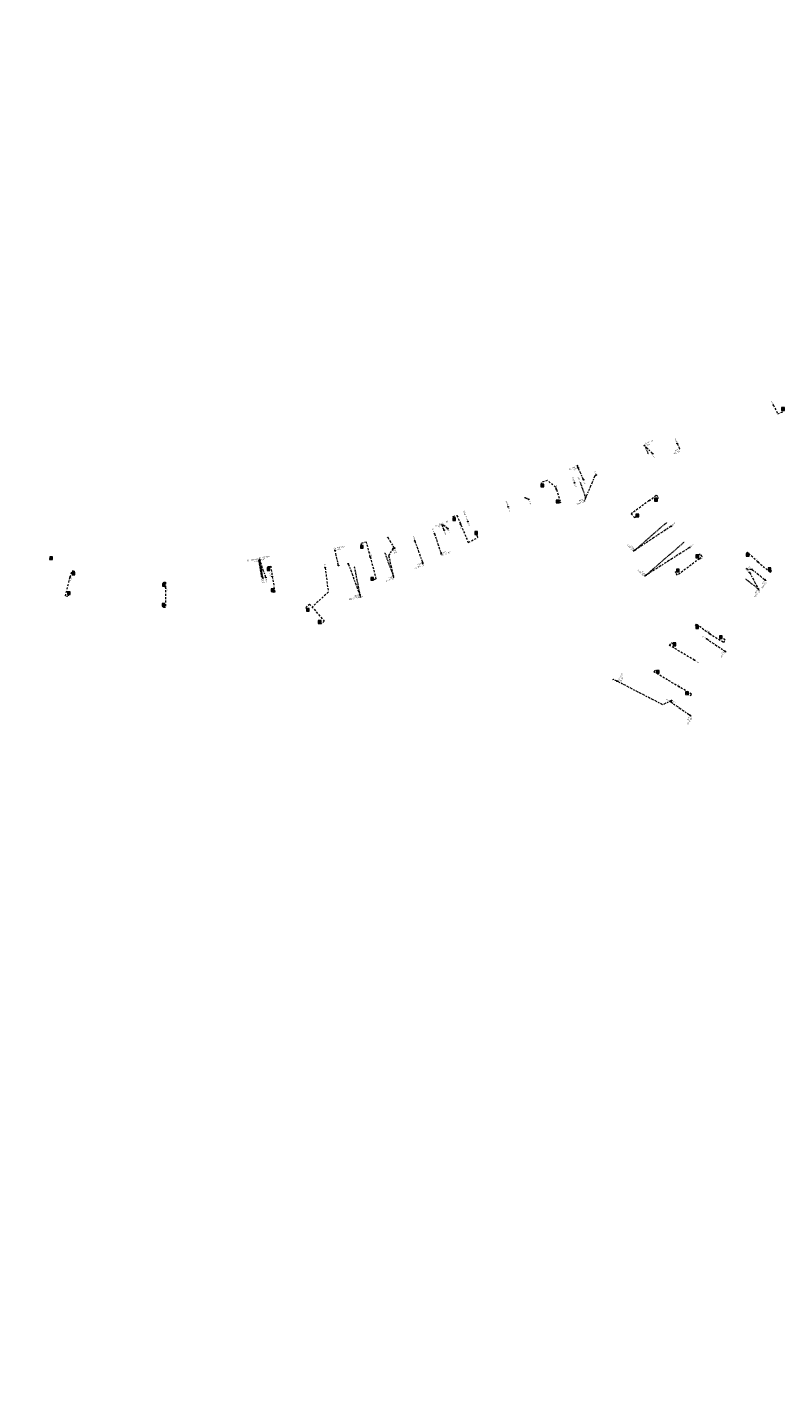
# Model space of a CAD drawing. Header units: inches. Extents: x 0 to 191500, y 0 to 342750.
# Tile 441 of 547: x 187976 to 188165, y 334162 to 334500. Entities that reach past the tile are written whole.
import ezdxf

# ---------------------------------------------------------------- set-up
doc = ezdxf.new("R2010")
doc.units = ezdxf.units.IN
doc.header["$MEASUREMENT"] = 0
for name, pattern in [('RI-GWA_HUISAANSLUITING', [23, 4, -1.8, 2.6, -1.8, 4.6, -1.8, 4.6, -1.8]), ('RI-HWA_KOLKAANSLUITING', [4.3, 2.5, -1.8]), ('RI-VWA_HUISAANSLUITING', [6.1, 2.5, -1.8, 0, -1.8]), ('STIPPELFIJN', [0.375, 0.25, -0.125])]:
    doc.linetypes.add(name, pattern=pattern)
doc.layers.get('0').update_dxf_attribs({"lineweight": 20})
for name, color, linetype, lineweight in [('ECW', 150, 'Continuous', 20), ('LOODLIJN', 11, 'STIPPELFIJN', 20), ('N-WE-RI-GWA-MAATVOERING-T25', 30, 'RI-GWA_HUISAANSLUITING', 20), ('N-WE-RI-GWA_HUISAANSLUITING', 30, 'RI-GWA_HUISAANSLUITING', 20), ('N-WE-RI-GWA_HUISAANSLUITING_PVC_125-G', 20, 'RI-VWA_HUISAANSLUITING', 18), ('N-WE-RI-GWA_HUISAANSLUITING_PVC_160-G', 30, 'RI-GWA_HUISAANSLUITING', 20), ('N-WE-RI-GWA_RIOOLPUT_ONTSTOPPINGSPUT-G', 30, 'Continuous', 20), ('N-WE-RI-HWA_KOLK-S', 150, 'Continuous', 20), ('N-WE-RI-HWA_KOLKAANSLUITING_PVC_160-G', 150, 'RI-HWA_KOLKAANSLUITING', 20), ('N-WE-RI-INLAAT', 7, 'Continuous', 20), ('Tekst algemeen', 7, 'Continuous', 20)]:
    doc.layers.add(name, color=color, linetype=linetype, lineweight=lineweight)
doc.styles.add('NLCS-ISO-ANNOTATIVE-T25', font='txt', dxfattribs={"height": 2.5})
doc.styles.add('NLCS_200_13', font='txt', dxfattribs={"height": 0.36})
doc.styles.add('NLCS_200_18', font='txt', dxfattribs={"height": 0.36})
doc.styles.add('NLCS_200_7.5', font='txt', dxfattribs={"height": 0.15})
doc.dimstyles.new('NLCS-ANNOTATIVE-T25-BOL_L2_H1', dxfattribs={"dimtxt": 2.5, "dimasz": 1, "dimexe": 2, "dimexo": 2, "dimgap": 0.7, "dimtad": 1, "dimzin": 0, "dimdsep": 46, "dimtxsty": 'NLCS-ISO-ANNOTATIVE-T25', "dimblk": 'DOT', "dimcen": 2.5, "dimdle": 2, "dimclrd": 256, "dimclre": 256, "dimclrt": 7, "dimadec": 1, "dimazin": 0, "dimtfac": 1, "dimtdec": 3, "dimtofl": 0, "dimtmove": 0, "dimatfit": 3, "dimldrblk": 'DOT', "dimfxl": 2, "dimfxlon": 1, "dimtfillclr": 256, "dimtolj": 1, "dimtzin": 0, "dimlwd": -1, "dimlwe": -1, "dimarcsym": 0})
picture_1 = doc.add_image_def('image1.ecw', size_in_pixel=(220000, 285000))

# ---------------------------------------------------------------- blocks, each defined once
blk = doc.blocks.new('_Dot')
at = {"color": 0, "linetype": 'ByBlock', "lineweight": -2}
blk.add_line((-0.5, 0), (-1, 0), dxfattribs=at)
at = {"color": 0, "linetype": 'ByBlock', "const_width": 0.5}
blk.add_lwpolyline([(-0.25, 0, 1), (0.25, 0, 1)], format="xyb", close=True, dxfattribs=at)
blk = doc.blocks.new('A$C2C270354')
h = blk.add_hatch(color=256)
h.dxf.hatch_style = 1
edge = h.paths.add_edge_path()
edge.add_arc((0, 0), 0.1, 0, 360)
blk.add_circle((0, 0), 0.1)

msp = doc.modelspace()

# ---------------------------------------------------------------- linework, layer by layer
at = {"layer": 'LOODLIJN'}
for p, q in [((188065.59568, 334368.65243), (188067.69708, 334362.87362)), ((188034.93096, 334362.648), (188034.26774, 334366.64353)), ((188035.16791, 334362.68733), (188034.46789, 334366.85744)), ((188057.98415, 334365.17314), (188059.47739, 334357.54002))]:
    msp.add_line(p, q, dxfattribs=at)
for points in [[(188131.23441, 334393.35127), (188130.47904, 334395.23536)], [(188114.22691, 334386.2852), (188115.61888, 334382.42664)], [(188135.76915, 334376.18088), (188127.93743, 334369.38695)], [(188140.05209, 334371.24371), (188130.65181, 334363.08908)], [(188155.54339, 334362.12411), (188158.61668, 334359.71965)]]:
    msp.add_lwpolyline(points, dxfattribs=at)
for points in [[(188131.28082, 334393.36988), (188131.34605, 334393.07281), (188131.18801, 334393.33266)], [(188114.17988, 334386.26823), (188114.12511, 334386.5674), (188114.27394, 334386.30217)], [(188135.73638, 334376.21865), (188135.99576, 334376.37746), (188135.80191, 334376.14311)], [(188140.01932, 334371.28148), (188140.2787, 334371.44029), (188140.08485, 334371.20594)], [(188065.54869, 334368.63534), (188065.49316, 334368.93437), (188065.64267, 334368.66952)], [(188057.93508, 334365.16354), (188057.92655, 334365.46756), (188058.03322, 334365.18274)], [(188034.98029, 334362.65619), (188034.98009, 334362.35205), (188034.88164, 334362.63981)], [(188035.21722, 334362.69561), (188035.21758, 334362.39147), (188035.1186, 334362.67905)], [(188155.51258, 334362.08473), (188155.30711, 334362.30897), (188155.5742, 334362.16349)]]:
    msp.add_solid(points, dxfattribs=at)
at = {"layer": 'N-WE-RI-GWA_HUISAANSLUITING', "ltscale": 0.5}
msp.add_line((188100.51294, 334382.3324, 49.27604), (188100.57685, 334382.56373, 49.27604), dxfattribs=at)
at = {"layer": 'N-WE-RI-GWA_HUISAANSLUITING', "ltscale": 0.15, "elevation": 49.27604}
msp.add_lwpolyline([(188101.43605, 334381.98984), (188100.83703, 334382.21477), (188100.5449, 334382.44806)], dxfattribs=at)
at = {"layer": 'N-WE-RI-GWA_HUISAANSLUITING_PVC_125-G', "ltscale": 0.5}
for p, q in [((188130.14931, 334395.41335), (188130.37708, 334395.48897)), ((188113.50715, 334390.35438), (188113.65136, 334390.54622)), ((188115.26985, 334381.62727), (188115.49979, 334381.69602)), ((188079.79775, 334375.59692, 49.13333), (188079.94196, 334375.78877, 49.13333)), ((188079.99153, 334375.54473), (188080.01634, 334375.78344)), ((188066.21932, 334372.49087), (188066.36353, 334372.68272)), ((188053.10641, 334369.30699, -50.68193), (188053.25062, 334369.49883, -50.68193)), ((188079.59581, 334368.29523), (188079.74003, 334368.48707)), ((188127.47672, 334369.17938), (188127.71669, 334369.17543)), ((188034.17341, 334366.76269, -50.68193), (188034.31762, 334366.95453, -50.68193)), ((188034.35587, 334366.95892, -50.68193), (188034.50008, 334367.15076, -50.68193)), ((188075.00362, 334365.83817), (188075.14783, 334366.03001)), ((188155.60088, 334364.7066), (188155.83203, 334364.77118)), ((188067.69905, 334362.4523), (188067.84326, 334362.64414)), ((188130.27461, 334362.93664), (188130.51458, 334362.93269)), ((188158.58867, 334359.54767), (188158.82864, 334359.54372)), ((188150.3891, 334344.02514), (188150.62507, 334344.06895)), ((188122.41746, 334337.12333), (188122.65342, 334337.16714)), ((188141.70719, 334328.04855), (188141.94315, 334328.09236))]:
    msp.add_line(p, q, dxfattribs=at)
for points in [[(188160.50593, 334361.88229), (188160.53942, 334361.85501), (188160.44181, 334361.73515), (188160.40832, 334361.76243)], [(188059.48046, 334358.03705), (188059.49413, 334357.99607), (188059.3475, 334357.94714), (188059.33383, 334357.98811)]]:
    msp.add_lwpolyline(points, dxfattribs=at)
at = {"layer": 'N-WE-RI-GWA_HUISAANSLUITING_PVC_160-G', "ltscale": 0.15}
for p, q in [((188130.47904, 334395.23536), (188130.26319, 334395.45116)), ((188132.24856, 334393.43465), (188130.47904, 334395.23536)), ((188053.21843, 334369.20551, -50.68193), (188053.17852, 334369.40291, -50.68193)), ((188054.0382, 334365.51551), (188053.21843, 334369.20551)), ((188034.28542, 334366.66121, -50.68193), (188034.24551, 334366.85861, -50.68193)), ((188035.21758, 334362.39147), (188034.28542, 334366.66121)), ((188034.46789, 334366.85744, -50.68193), (188034.42798, 334367.05484, -50.68193)), ((188035.93865, 334362.51116), (188034.46789, 334366.85744)), ((188056.48187, 334365.92113), (188059.34881, 334358.19731)), ((188157.05955, 334364.54888), (188160.45905, 334361.82003)), ((188156.46512, 334363.7891), (188158.70866, 334359.54569)), ((188059.34881, 334358.19731), (188059.40262, 334358.00324)), ((188136.82331, 334331.54106), (188141.82517, 334328.07045))]:
    msp.add_line(p, q, dxfattribs=at)
for points in [[(188115.08595, 334386.87792), (188113.76984, 334389.82887), (188113.57925, 334390.4503)], [(188118.25306, 334388.05655), (188117.8978, 334387.83933), (188115.61888, 334382.42664), (188115.38482, 334381.66165)], [(188081.28946, 334374.67851), (188080.0045, 334375.66402)], [(188136.9397, 334375.28933), (188127.93743, 334369.38695), (188127.59671, 334369.17741)], [(188068.02604, 334369.85542), (188066.29143, 334372.58679)], [(188073.02984, 334371.675), (188075.077, 334365.93578)], [(188077.93019, 334373.45695), (188079.66792, 334368.39115)], [(188067.64927, 334369.71841), (188066.52685, 334368.01483), (188067.77115, 334362.54822)], [(188141.531, 334369.9967), (188130.65181, 334363.08908), (188130.3946, 334362.93467)], [(188157.05955, 334364.54888), (188156.11607, 334364.4488), (188155.71645, 334364.73889)], [(188145.77818, 334347.21887), (188150.50709, 334344.04705)], [(188137.0052, 334331.85952), (188134.79748, 334330.81479), (188123.43347, 334336.70529), (188122.53544, 334337.14523)]]:
    msp.add_lwpolyline(points, dxfattribs=at)
at = {"layer": 'N-WE-RI-GWA_HUISAANSLUITING_PVC_160-G', "ltscale": 0.15, "elevation": 49.13333}
msp.add_lwpolyline([(188080.34459, 334374.33492), (188079.86985, 334375.69285)], dxfattribs=at)
at = {"layer": 'N-WE-RI-GWA_RIOOLPUT_ONTSTOPPINGSPUT-G'}
for p, q in [((188113.85996, 334389.8722), (188113.67971, 334389.78554)), ((188113.72651, 334389.91899), (188113.81316, 334389.73874)), ((188115.709, 334382.46997), (188115.52875, 334382.38331)), ((188115.57555, 334382.51677), (188115.66221, 334382.33651)), ((188080.04889, 334375.48186, 49.13333), (188079.86863, 334375.3952, 49.13333)), ((188079.91543, 334375.52866, 49.13333), (188080.00209, 334375.3484, 49.13333)), ((188080.26796, 334375.57441), (188080.08771, 334375.48775)), ((188080.13451, 334375.62121), (188080.22117, 334375.44095)), ((188053.30856, 334369.24884, -50.68193), (188053.1283, 334369.16218, -50.68193)), ((188053.1751, 334369.29563, -50.68193), (188053.26176, 334369.11538, -50.68193)), ((188079.67193, 334368.68552), (188079.49168, 334368.59887)), ((188079.53848, 334368.73232), (188079.62513, 334368.55207)), ((188128.02755, 334369.43028), (188127.8473, 334369.34362)), ((188127.8941, 334369.47708), (188127.98075, 334369.29683)), ((188034.37555, 334366.70454, -50.68193), (188034.1953, 334366.61788, -50.68193)), ((188034.24209, 334366.75134, -50.68193), (188034.32875, 334366.57109, -50.68193)), ((188034.55801, 334366.90077, -50.68193), (188034.37776, 334366.81411, -50.68193)), ((188034.42456, 334366.94757, -50.68193), (188034.51122, 334366.76731, -50.68193)), ((188075.08347, 334366.21363), (188074.90322, 334366.12697)), ((188074.95002, 334366.26042), (188075.03667, 334366.08017)), ((188067.78721, 334362.91695), (188067.60696, 334362.8303)), ((188067.65375, 334362.96375), (188067.74041, 334362.7835)), ((188130.74193, 334363.13241), (188130.56168, 334363.04575)), ((188130.60848, 334363.1792), (188130.69514, 334362.99895)), ((188160.39321, 334361.98856), (188160.21296, 334361.9019)), ((188160.25975, 334362.03536), (188160.34641, 334361.8551)), ((188059.43893, 334358.24064), (188059.25868, 334358.15399)), ((188059.30548, 334358.28744), (188059.39213, 334358.10719)), ((188158.70681, 334359.76298), (188158.52656, 334359.67633)), ((188158.57335, 334359.80978), (188158.66001, 334359.62953)), ((188150.46998, 334344.17572), (188150.28972, 334344.08906)), ((188150.33652, 334344.22252), (188150.42318, 334344.04227)), ((188123.52359, 334336.74862), (188123.34334, 334336.66196)), ((188123.39014, 334336.79542), (188123.47679, 334336.61517)), ((188141.75093, 334328.22783), (188141.57068, 334328.14117)), ((188141.61748, 334328.27463), (188141.70413, 334328.09437))]:
    msp.add_line(p, q, dxfattribs=at)
for centre in [(188113.76984, 334389.82887), (188115.61888, 334382.42664), (188079.95876, 334375.43853, 49.13333), (188080.17784, 334375.53108), (188053.21843, 334369.20551, -50.68193), (188079.5818, 334368.64219), (188127.93743, 334369.38695), (188034.28542, 334366.66121, -50.68193), (188034.46789, 334366.85744, -50.68193), (188074.99334, 334366.1703), (188067.69708, 334362.87362), (188130.65181, 334363.08908), (188160.30308, 334361.94523), (188059.34881, 334358.19731), (188158.61668, 334359.71965), (188150.37985, 334344.13239), (188123.43347, 334336.70529), (188141.6608, 334328.1845)]:
    msp.add_circle(centre, 0.1, dxfattribs=at)
at = {"layer": 'N-WE-RI-HWA_KOLK-S'}
for p, q in [((188164.44579, 334404.8696), (188164.4443, 334404.17315)), ((188164.4443, 334404.17315), (188165.14225, 334404.8681)), ((188165.14075, 334404.17165), (188164.44579, 334404.8696)), ((188165.14225, 334404.8681), (188164.44579, 334404.8696)), ((188165.14075, 334404.17165), (188165.14225, 334404.8681)), ((188164.4443, 334404.17315), (188165.14075, 334404.17165)), ((188104.47101, 334385.79268), (188104.46952, 334385.09623)), ((188104.46952, 334385.09623), (188105.16747, 334385.79119)), ((188104.46952, 334385.09623), (188105.16597, 334385.09474)), ((188105.16597, 334385.09474), (188104.47101, 334385.79268)), ((188105.16747, 334385.79119), (188104.47101, 334385.79268)), ((188105.16597, 334385.09474), (188105.16747, 334385.79119)), ((188108.30571, 334381.80435), (188108.30422, 334381.1079)), ((188108.30422, 334381.1079), (188109.00217, 334381.80286)), ((188109.00067, 334381.1064), (188108.30571, 334381.80435)), ((188109.00217, 334381.80286), (188108.30571, 334381.80435)), ((188109.00067, 334381.1064), (188109.00217, 334381.80286)), ((188132.80837, 334382.26604), (188132.80687, 334381.56958)), ((188132.80687, 334381.56958), (188133.50482, 334382.26454)), ((188132.80687, 334381.56958), (188133.50332, 334381.56809)), ((188133.50332, 334381.56809), (188132.80837, 334382.26604)), ((188133.50482, 334382.26454), (188132.80837, 334382.26604)), ((188133.50332, 334381.56809), (188133.50482, 334382.26454)), ((188108.30422, 334381.1079), (188109.00067, 334381.1064)), ((188128.16032, 334378.34282), (188128.15882, 334377.64637)), ((188128.15882, 334377.64637), (188128.85677, 334378.34133)), ((188128.85527, 334377.64488), (188128.16032, 334378.34282)), ((188128.85677, 334378.34133), (188128.16032, 334378.34282)), ((188128.85527, 334377.64488), (188128.85677, 334378.34133)), ((188082.49429, 334377.4272), (188082.49279, 334376.73075)), ((188082.49279, 334376.73075), (188083.19074, 334377.4257)), ((188082.49279, 334376.73075), (188083.18925, 334376.72925)), ((188083.18925, 334376.72925), (188082.49429, 334377.4272)), ((188083.19074, 334377.4257), (188082.49429, 334377.4272)), ((188083.18925, 334376.72925), (188083.19074, 334377.4257)), ((188128.15882, 334377.64637), (188128.85527, 334377.64488)), ((188087.99948, 334373.97536), (188087.99798, 334373.27891)), ((188087.99798, 334373.27891), (188088.69593, 334373.97387)), ((188087.99798, 334373.27891), (188088.69444, 334373.27741)), ((188088.69444, 334373.27741), (188087.99948, 334373.97536)), ((188088.69593, 334373.97387), (188087.99948, 334373.97536)), ((188088.69444, 334373.27741), (188088.69593, 334373.97387)), ((188059.49958, 334370.52549), (188059.49808, 334369.82904)), ((188059.49808, 334369.82904), (188060.19603, 334370.524)), ((188059.49808, 334369.82904), (188060.19454, 334369.82754)), ((188060.19454, 334369.82754), (188059.49958, 334370.52549)), ((188060.19603, 334370.524), (188059.49958, 334370.52549)), ((188060.19454, 334369.82754), (188060.19603, 334370.524)), ((188143.08438, 334368.14806), (188143.08289, 334367.45161)), ((188143.08289, 334367.45161), (188143.78084, 334368.14656)), ((188143.77934, 334367.45011), (188143.08438, 334368.14806)), ((188143.78084, 334368.14656), (188143.08438, 334368.14806)), ((188143.77934, 334367.45011), (188143.78084, 334368.14656)), ((188155.62353, 334368.51893), (188155.62203, 334367.82248)), ((188155.62203, 334367.82248), (188156.31998, 334368.51744)), ((188155.62203, 334367.82248), (188156.31848, 334367.82099)), ((188156.31848, 334367.82099), (188155.62353, 334368.51893)), ((188156.31998, 334368.51744), (188155.62353, 334368.51893)), ((188156.31848, 334367.82099), (188156.31998, 334368.51744)), ((187982.09199, 334367.71435), (187982.09049, 334367.0179)), ((187982.09049, 334367.0179), (187982.78844, 334367.71285)), ((187982.09049, 334367.0179), (187982.78695, 334367.0164)), ((187982.78695, 334367.0164), (187982.09199, 334367.71435)), ((187982.78844, 334367.71285), (187982.09199, 334367.71435)), ((187982.78695, 334367.0164), (187982.78844, 334367.71285)), ((188036.28124, 334364.99908), (188036.27974, 334364.30262)), ((188036.27974, 334364.30262), (188036.97769, 334364.99758)), ((188036.97619, 334364.30113), (188036.28124, 334364.99908)), ((188036.97769, 334364.99758), (188036.28124, 334364.99908)), ((188036.97619, 334364.30113), (188036.97769, 334364.99758)), ((188138.23809, 334364.6296), (188138.2366, 334363.93315)), ((188138.2366, 334363.93315), (188138.93455, 334364.6281)), ((188138.93305, 334363.93165), (188138.23809, 334364.6296)), ((188138.93455, 334364.6281), (188138.23809, 334364.6296)), ((188138.93305, 334363.93165), (188138.93455, 334364.6281)), ((188143.08289, 334367.45161), (188143.77934, 334367.45011)), ((188161.09346, 334364.94952), (188161.09196, 334364.25307)), ((188161.09196, 334364.25307), (188161.78991, 334364.94802)), ((188161.78841, 334364.25157), (188161.09346, 334364.94952)), ((188161.78991, 334364.94802), (188161.09346, 334364.94952)), ((188161.78841, 334364.25157), (188161.78991, 334364.94802)), ((187987.66783, 334363.8504), (187987.66634, 334363.15394)), ((187987.66634, 334363.15394), (187988.36429, 334363.8489)), ((187987.66634, 334363.15394), (187988.36279, 334363.15245)), ((187988.36279, 334363.15245), (187987.66783, 334363.8504)), ((187988.36429, 334363.8489), (187987.66783, 334363.8504)), ((187988.36279, 334363.15245), (187988.36429, 334363.8489)), ((188010.17946, 334361.06947), (188010.17796, 334360.37302)), ((188010.17796, 334360.37302), (188010.87591, 334361.06797)), ((188010.87442, 334360.37152), (188010.17946, 334361.06947)), ((188010.87591, 334361.06797), (188010.17946, 334361.06947)), ((188010.87442, 334360.37152), (188010.87591, 334361.06797)), ((188036.27974, 334364.30262), (188036.97619, 334364.30113)), ((188062.09914, 334362.54257), (188062.09764, 334361.84612)), ((188062.09764, 334361.84612), (188062.79559, 334362.54107)), ((188062.09764, 334361.84612), (188062.79409, 334361.84462)), ((188062.79409, 334361.84462), (188062.09914, 334362.54257)), ((188062.79559, 334362.54107), (188062.09914, 334362.54257)), ((188062.79409, 334361.84462), (188062.79559, 334362.54107)), ((188138.2366, 334363.93315), (188138.93305, 334363.93165)), ((188161.09196, 334364.25307), (188161.78841, 334364.25157)), ((187986.51233, 334358.98457), (187986.51083, 334358.28812)), ((187986.51083, 334358.28812), (187987.20878, 334358.98307)), ((187986.51083, 334358.28812), (187987.20729, 334358.28662)), ((187987.20729, 334358.28662), (187986.51233, 334358.98457)), ((187987.20878, 334358.98307), (187986.51233, 334358.98457)), ((187987.20729, 334358.28662), (187987.20878, 334358.98307)), ((188010.17796, 334360.37302), (188010.87442, 334360.37152)), ((188037.31112, 334359.7199), (188037.30963, 334359.02344)), ((188037.30963, 334359.02344), (188038.00758, 334359.7184)), ((188037.30963, 334359.02344), (188038.00608, 334359.02195)), ((188038.00608, 334359.02195), (188037.31112, 334359.7199)), ((188038.00758, 334359.7184), (188037.31112, 334359.7199)), ((188038.00608, 334359.02195), (188038.00758, 334359.7184)), ((188010.10129, 334356.05663), (188010.09979, 334355.36017)), ((188010.09979, 334355.36017), (188010.79774, 334356.05513)), ((188010.09979, 334355.36017), (188010.79625, 334355.35868)), ((188010.79625, 334355.35868), (188010.10129, 334356.05663)), ((188010.79774, 334356.05513), (188010.10129, 334356.05663)), ((188010.79625, 334355.35868), (188010.79774, 334356.05513)), ((188046.05325, 334354.83428), (188046.05175, 334354.13783)), ((188046.05175, 334354.13783), (188046.7497, 334354.83279)), ((188046.74821, 334354.13633), (188046.05325, 334354.83428)), ((188046.7497, 334354.83279), (188046.05325, 334354.83428)), ((188046.74821, 334354.13633), (188046.7497, 334354.83279)), ((188046.05175, 334354.13783), (188046.74821, 334354.13633)), ((188049.00035, 334351.79251), (188048.99885, 334351.09605)), ((188048.99885, 334351.09605), (188049.6968, 334351.79101)), ((188048.99885, 334351.09605), (188049.69531, 334351.09456)), ((188049.69531, 334351.09456), (188049.00035, 334351.79251)), ((188049.6968, 334351.79101), (188049.00035, 334351.79251)), ((188049.69531, 334351.09456), (188049.6968, 334351.79101)), ((188143.07743, 334350.53941), (188143.07593, 334349.84296)), ((188143.07593, 334349.84296), (188143.77388, 334350.53791)), ((188143.07593, 334349.84296), (188143.77238, 334349.84146)), ((188143.77238, 334349.84146), (188143.07743, 334350.53941)), ((188143.77388, 334350.53791), (188143.07743, 334350.53941)), ((188143.77238, 334349.84146), (188143.77388, 334350.53791)), ((188148.95404, 334347.99018), (188148.95254, 334347.29373)), ((188148.95254, 334347.29373), (188149.65049, 334347.98868)), ((188149.64899, 334347.29223), (188148.95404, 334347.99018)), ((188149.65049, 334347.98868), (188148.95404, 334347.99018)), ((188149.64899, 334347.29223), (188149.65049, 334347.98868)), ((188137.39134, 334346.20995), (188137.38984, 334345.5135)), ((188137.38984, 334345.5135), (188138.08779, 334346.20845)), ((188137.38984, 334345.5135), (188138.08629, 334345.512)), ((188138.08629, 334345.512), (188137.39134, 334346.20995)), ((188138.08779, 334346.20845), (188137.39134, 334346.20995)), ((188138.08629, 334345.512), (188138.08779, 334346.20845)), ((188148.95254, 334347.29373), (188149.64899, 334347.29223)), ((188133.26212, 334339.38745), (188133.26063, 334338.691)), ((188133.26063, 334338.691), (188133.95858, 334339.38596)), ((188133.26063, 334338.691), (188133.95708, 334338.68951)), ((188133.95708, 334338.68951), (188133.26212, 334339.38745)), ((188133.95858, 334339.38596), (188133.26212, 334339.38745)), ((188133.95708, 334338.68951), (188133.95858, 334339.38596)), ((188140.52719, 334334.02567), (188140.52569, 334333.32921)), ((188140.52569, 334333.32921), (188141.22364, 334334.02417)), ((188141.22215, 334333.32772), (188140.52719, 334334.02567)), ((188141.22364, 334334.02417), (188140.52719, 334334.02567)), ((188141.22215, 334333.32772), (188141.22364, 334334.02417)), ((188140.52569, 334333.32921), (188141.22215, 334333.32772))]:
    msp.add_line(p, q, dxfattribs=at)
at = {"layer": 'N-WE-RI-HWA_KOLKAANSLUITING_PVC_160-G', "ltscale": 0.2}
msp.add_line((188138.43654, 334395.91555), (188139.01412, 334394.58744), dxfattribs=at)
at = {"layer": 'N-WE-RI-HWA_KOLKAANSLUITING_PVC_160-G', "linetype": 'Continuous', "ltscale": 0.2}
msp.add_line((188138.94009, 334394.493), (188139.08816, 334394.68188), dxfattribs=at)
at = {"layer": 'N-WE-RI-HWA_KOLKAANSLUITING_PVC_160-G', "ltscale": 0.2}
for points in [[(188162.36693, 334405.50978), (188163.47482, 334403.27433), (188165.09052, 334403.99824), (188164.87745, 334404.35391)], [(188108.33155, 334384.42906), (188108.141, 334385.0505), (188106.05667, 334386.73138), (188104.51125, 334386.17523), (188104.75187, 334385.61818)], [(188108.33155, 334384.42906), (188109.40537, 334381.17604), (188108.81261, 334380.98038), (188108.71412, 334381.27883)], [(188131.39957, 334381.67574), (188126.98624, 334378.40266), (188127.78288, 334377.47769), (188128.36287, 334377.87606)], [(188131.39957, 334381.67574), (188133.27643, 334383.0707), (188133.79295, 334382.37575), (188133.15585, 334381.91706)], [(188082.78085, 334377.25477), (188082.62538, 334377.70537), (188083.54879, 334377.99017), (188086.37808, 334371.25432), (188088.77328, 334372.48014), (188088.41774, 334373.45356)], [(188143.95469, 334367.20279), (188144.67519, 334367.7574), (188144.16357, 334368.37846), (188143.58542, 334367.90538)], [(188158.52689, 334366.42438), (188155.90461, 334368.8272), (188155.587, 334368.42944), (188155.81977, 334368.27954)], [(188036.58989, 334364.83278), (188036.55795, 334365.29513), (188037.15385, 334365.38877), (188037.53697, 334362.77647), (188038.19304, 334358.89173), (188037.77135, 334358.81707), (188037.69688, 334359.18813)], [(188050.73286, 334364.96685), (188051.49396, 334358.86413), (188047.49167, 334355.14729)], [(188143.95706, 334367.20485), (188138.48979, 334363.10195), (188137.94587, 334363.86408), (188138.43137, 334364.17526)], [(188158.52689, 334366.42438), (188161.59496, 334363.79032), (188161.93117, 334364.1725), (188161.59046, 334364.48865)], [(187986.81128, 334358.45525), (187986.64719, 334357.78097), (187986.01275, 334357.91592), (187987.20011, 334362.64344), (187987.71203, 334364.23639), (187988.19699, 334364.11247), (187988.06179, 334363.68231)], [(188010.51316, 334360.90675), (188010.55602, 334361.32749), (188010.92431, 334361.3256), (188010.90758, 334360.1969), (188010.94978, 334355.02899), (188010.47869, 334355.01335), (188010.45433, 334355.52098)], [(188046.26548, 334354.6141), (188045.87668, 334355.01556), (188046.84126, 334355.90726), (188050.49962, 334351.63265), (188049.81531, 334350.97075), (188049.47934, 334351.31093)], [(188143.26719, 334350.29046), (188142.9663, 334350.53157), (188143.26394, 334350.91835), (188146.51804, 334348.51418), (188150.07725, 334346.34349), (188150.35386, 334346.97531), (188149.46407, 334347.54571)], [(188142.74721, 334341.91238), (188136.51803, 334345.60497), (188137.02572, 334346.29081), (188137.58082, 334345.96055)], [(188140.89051, 334333.72394), (188141.80739, 334333.10384), (188142.01305, 334333.45997), (188138.94924, 334335.26305), (188132.70252, 334338.96525), (188133.01264, 334339.44849), (188133.44774, 334339.13165)]]:
    msp.add_lwpolyline(points, dxfattribs=at)
at = {"layer": 'N-WE-RI-HWA_KOLKAANSLUITING_PVC_160-G', "ltscale": 0.2, "elevation": 49.27604}
for points in [[(188061.95296, 334367.64702), (188061.03, 334371.33027), (188059.625, 334370.99164), (188059.79812, 334370.35675)], [(188061.95296, 334367.64702), (188063.36624, 334362.20921), (188062.68051, 334361.84283), (188062.54315, 334362.03372)]]:
    msp.add_lwpolyline(points, dxfattribs=at)

# ---------------------------------------------------------------- block references
at = {"layer": 'N-WE-RI-INLAAT', "rotation": 0.06357443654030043}
for p in [(188162.36693, 334405.50978), (188138.43654, 334395.91555), (188132.24856, 334393.43465), (188118.25306, 334388.05655, 49.27604), (188112.83167, 334386.10214, 49.27604), (188115.07208, 334386.90902, 49.27604), (188101.43605, 334381.98984, 49.27604), (188108.31821, 334384.47257, 49.27604), (188131.39957, 334381.67574, 49.27604), (188096.33234, 334380.14869), (188081.28946, 334374.67851), (188084.45829, 334375.82489), (188086.24173, 334376.47935), (188136.9397, 334375.28933, 49.27604), (188073.02984, 334371.675), (188077.93019, 334373.45695), (188080.34459, 334374.33492, 49.13333), (188061.95296, 334367.64702, 49.27604), (188067.64927, 334369.71841), (188068.02604, 334369.85542), (188141.531, 334369.9967, 49.27604), (188050.73286, 334364.96685), (188054.0382, 334365.51551), (188056.48187, 334365.92113), (188143.95469, 334367.20279, 49.27604), (188157.05955, 334364.54888), (188158.52689, 334366.42438), (187987.20011, 334362.64344), (188035.21758, 334362.39147), (188035.93865, 334362.51116), (188037.53697, 334362.77647), (188156.46512, 334363.7891), (188010.90758, 334360.1969), (188146.51804, 334348.51418), (188145.77818, 334347.21887, 49.27604), (188142.74721, 334341.91238, 48.98482), (188138.94924, 334335.26305, 48.61992), (188136.82331, 334331.54106, 48.41566), (188137.0052, 334331.85952, 48.43313)]:
    msp.add_blockref('A$C2C270354', p, dxfattribs=at)

# ---------------------------------------------------------------- texts
at = {"layer": 'N-WE-RI-GWA-MAATVOERING-T25', "style": 'NLCS_200_13'}
for s, height, rotation, p in [('4.16', 0.338, 231.2452305, (188160.02928, 334361.6249)), ('5.54', 0.26, 236.1490184, (188149.72906, 334344.13142)), ('5.89', 0.338, 235.2446448, (188141.41001, 334327.84586))]:
    msp.add_text(s, height=height, rotation=rotation, dxfattribs=at).set_placement(p)
at = {"layer": 'N-WE-RI-GWA-MAATVOERING-T25'}
for s, insert, char_height, attachment_point, rotation, style in [('6.85', (188162.25532, 334405.78825), 0.28, 4, 111.8429837, 'NLCS_200_18'), ('2.33', (188130.71087, 334395.59765), 0.36, 1, 21.8469594, 'NLCS_200_13'), ('32.40', (188138.3249, 334396.194), 0.28, 4, 111.8469594, 'NLCS_200_18'), ('39.30', (188132.35975, 334393.23997), 0.28, 6, 111.8463515, 'NLCS_200_18'), ('1.45', (188138.79286, 334394.2186), 0.36, 1, 203.5038216, 'NLCS_200_13'), ('3.20', (188113.34836, 334389.91463), 0.36, 3, 24.0367362, 'NLCS_200_13'), ('6.16', (188118.15126, 334388.33875), 0.28, 4, 109.8368211, 'NLCS_200_18'), ('16.74', (188108.4084, 334384.66457), 0.28, 1, 109.8368211, 'NLCS_200_18'), ('11.93', (188112.93345, 334385.81993, 49.27604), 0.28, 6, 109.830762, 'NLCS_200_18'), ('9.54', (188115.17388, 334386.62682), 0.28, 6, 109.8368387, 'NLCS_200_18'), ('24.05', (188101.56959, 334381.71909, 49.27604), 0.28, 6, 109.7402333, 'NLCS_200_18'), ('4.40', (188114.95978, 334381.75355), 0.36, 1, 199.8368211, 'NLCS_200_13'), ('31.34', (188131.61117, 334381.66073), 0.28, 1, 40.9412555, 'NLCS_200_18'), ('29.49', (188096.43446, 334379.86661), 0.28, 6, 109.901445, 'NLCS_200_18'), ('49.05', (188077.82844, 334373.73804), 0.28, 4, 109.8965154, 'NLCS_200_18'), ('1.17', (188079.54587, 334375.55902, 49.13333), 0.36, 3, 19.2699423, 'NLCS_200_13'), ('40.20', (188086.34378, 334376.19725), 0.28, 6, 109.8883604, 'NLCS_200_18'), ('22.89', (188137.16632, 334375.48592), 0.28, 4, 40.9412555, 'NLCS_200_18'), ('54.26', (188073.03333, 334371.88772), 0.28, 4, 109.903723, 'NLCS_200_18'), ('46.48', (188080.44666, 334374.05282, 49.13333), 0.28, 6, 109.8904089, 'NLCS_200_18'), ('45.47', (188081.39151, 334374.39641), 0.28, 6, 109.8883604, 'NLCS_200_18'), ('3.78', (188053.50588, 334369.52546), 0.36, 1, 12.5253822, 'NLCS_200_13'), ('66.05', (188062.04289, 334367.83914, 49.27604), 0.28, 1, 109.9179135, 'NLCS_200_18'), ('59.99', (188067.75144, 334369.43635), 0.28, 6, 109.9113139, 'NLCS_200_18'), ('59.59', (188068.12821, 334369.57336), 0.28, 6, 109.9108301, 'NLCS_200_18'), ('5.09', (188079.99399, 334368.51928), 0.36, 3, 198.9335946, 'NLCS_200_13'), ('10.67', (188127.51923, 334369.48751), 0.36, 1, 130.9412555, 'NLCS_200_13'), ('15.88', (188141.75761, 334370.19329), 0.28, 4, 40.9412555, 'NLCS_200_18'), ('12.18', (188144.16629, 334367.18777), 0.28, 1, 40.9412555, 'NLCS_200_18'), ('4.35', (188033.95474, 334366.81566, 51.17184), 0.36, 3, 9.424598, 'NLCS_200_13'), ('4.53', (188034.77167, 334367.16193, -50.68193), 0.36, 1, 9.529207, 'NLCS_200_13'), ('7.16', (188050.68434, 334365.2629), 0.28, 4, 99.3082009, 'NLCS_200_18'), ('5.84', (188074.74768, 334365.81724), 0.36, 1, 199.6310715, 'NLCS_200_13'), ('20.89', (188156.22884, 334363.97396), 0.28, 4, 141.9614044, 'NLCS_200_18'), ('19.91', (188156.82309, 334364.73351), 0.28, 4, 142.0180672, 'NLCS_200_18'), ('17.54', (188158.50118, 334366.63495), 0.28, 1, 141.9613691, 'NLCS_200_18'), ('11.53', (187987.30323, 334362.45806), 0.28, 3, 74.0857373, 'NLCS_200_18'), ('22.93', (188035.26689, 334362.09555), 0.28, 6, 99.4609441, 'NLCS_200_18'), ('22.19', (188035.9875, 334362.21517), 0.28, 6, 99.3720972, 'NLCS_200_18'), ('20.54', (188037.11126, 334362.79263), 0.28, 4, 99.481314, 'NLCS_200_18'), ('6.45', (188067.45359, 334362.51906), 0.36, 1, 199.9832278, 'NLCS_200_13'), ('12.74', (188130.23361, 334363.18964), 0.36, 1, 130.9412555, 'NLCS_200_13'), ('16.89', (188011.06597, 334360.05579), 0.28, 3, 93.3014929, 'NLCS_200_18'), ('8.08', (188059.05331, 334357.88477), 0.36, 1, 191.068829, 'NLCS_200_13'), ('4.20', (188158.59791, 334359.28995), 0.36, 1, 231.9614044, 'NLCS_200_13'), ('12.42', (188145.51768, 334347.36767), 0.28, 4, 150.2657939, 'NLCS_200_18'), ('10.91', (188146.46178, 334348.71872), 0.28, 1, 150.3797657, 'NLCS_200_18'), ('18.53', (188143.00771, 334341.76359), 0.28, 6, 150.2657939, 'NLCS_200_18'), ('14.20', (188124.1114, 334336.67138), 0.36, 1, 62.6001749, 'NLCS_200_13'), ('26.19', (188138.89339, 334335.4677), 0.28, 1, 150.2657939, 'NLCS_200_18'), ('30.47', (188136.56281, 334331.68985), 0.28, 4, 150.2657939, 'NLCS_200_18'), ('30.11', (188137.26571, 334331.71073), 0.28, 6, 150.2657939, 'NLCS_200_18')]:
    msp.add_mtext(s, dxfattribs=dict(at, insert=insert, char_height=char_height, attachment_point=attachment_point, rotation=rotation, style=style))
at = {"layer": 'N-WE-RI-GWA-MAATVOERING-T25', "char_height": 0.24}
for s, insert, attachment_point, rotation in [('{\\fVerdana|b0|i1|c0|p34;10.55}', (188114.07593, 334386.71813), 4, 109.8368211), ('{\\fVerdana|b0|i1|c0|p34;23.20}', (188034.88961, 334362.12925), 6, 99.3459183)]:
    msp.add_mtext(s, dxfattribs=dict(at, insert=insert, attachment_point=attachment_point, rotation=rotation))
at = {"layer": 'N-WE-RI-GWA-MAATVOERING-T25', "insert": (188084.3754, 334375.58051), "char_height": 0.28, "width": 0.868, "attachment_point": 9, "rotation": 109.8883604, "style": 'NLCS_200_18'}
msp.add_mtext('42.10', dxfattribs=at)
at = {"layer": 'Tekst algemeen', "style": 'NLCS_200_13'}
for s, height, rotation, p in [('OS HS8', 0.338, 231.2452305, (188160.4964, 334361.35496)), ('OS HS12', 0.26, 236.1490184, (188150.11206, 334343.96604)), ('OS HS19', 0.338, 235.2446448, (188141.92372, 334327.6508))]:
    msp.add_text(s, height=height, rotation=rotation, dxfattribs=at).set_placement(p)
at = {"layer": 'Tekst algemeen', "attachment_point": 8}
for s, insert, char_height, rotation, style in [('OS HS 13', (188131.34376, 334396.01299), 0.36, 21.8469594, 'NLCS_200_13'), ('HS 15A', (188138.20526, 334393.79949), 0.36, 203.5038216, 'NLCS_200_13'), ('OS HS 15', (188112.6096, 334389.74939), 0.36, 24.0367362, 'NLCS_200_13'), ('{\\fArial Unicode MS|b0|i0|c0|p0;∅200}', (188100.72216, 334382.37048, 49.27604), 0.2, 321.3891374, 'NLCS_200_7.5'), ('OS HS15', (188114.24498, 334381.33623), 0.36, 199.8368211, 'NLCS_200_13'), ('2x OS HS  69', (188079.80891, 334375.78372, 49.13333), 0.36, 19.2699423, 'NLCS_200_13'), ('OS Sittadel', (188035.5141, 334367.43866, -50.68193), 0.36, 9.529207, 'NLCS_200_13'), ('OS Sittadel', (188054.19769, 334369.83281), 0.36, 12.5253822, 'NLCS_200_13'), ('OS HS 2B', (188080.74451, 334368.61816), 0.36, 198.9335946, 'NLCS_200_13'), ('OS HS17', (188126.80175, 334370.08568), 0.36, 130.9412555, 'NLCS_200_13'), ('OS Sittadel', (188032.73055, 334366.77304, 51.17184), 0.36, 9.424598, 'NLCS_200_13'), ('OS HS 2B', (188074.06529, 334365.41458), 0.36, 199.6310715, 'NLCS_200_13'), ('OS HS19', (188129.49254, 334363.815), 0.36, 130.9412555, 'NLCS_200_13'), ('OS HS 2', (188066.77369, 334362.11222), 0.36, 199.9832278, 'NLCS_200_13'), ('OS HS4 BLIND', (188058.35392, 334357.5951), 0.36, 191.068829, 'NLCS_200_13'), ('OS HS10', (188158.23666, 334358.58477), 0.36, 231.9614044, 'NLCS_200_13'), ('OS HS21', (188124.4191, 334337.59094), 0.36, 62.6001749, 'NLCS_200_13')]:
    msp.add_mtext(s, dxfattribs=dict(at, insert=insert, char_height=char_height, rotation=rotation, style=style))
at = {"layer": 'Tekst algemeen', "char_height": 0.36, "attachment_point": 4, "rotation": 110.7509906, "style": 'NLCS_200_18'}
for s, width, insert in [('blind', 0.25075, (188112.73301, 334386.35173)), ('blind', 0.25075, (188096.23367, 334380.39828, -49.27604)), ('blind %%C200', 2.6402133, (188086.14307, 334376.72895, -49.27604))]:
    msp.add_mtext_dynamic_manual_height_columns(s, width=width, gutter_width=20, heights=[0], dxfattribs=dict(at, insert=insert))

# ---------------------------------------------------------------- pictures from other files: only their frames are drawn
at = {"layer": 'ECW'}
image = msp.add_image(picture_1, insert=(180500, 328500), size_in_units=(11000, 14250), dxfattribs=at)
image.dxf.flags = 7

# ---------------------------------------------------------------- leaders
at = {"layer": 'N-WE-RI-GWA-MAATVOERING-T25'}
msp.add_leader([(188034.26774, 334366.64353), (188034.98009, 334362.35205)], dimstyle='NLCS-ANNOTATIVE-T25-BOL_L2_H1', override={"dimscale": 1, "dimasz": 0.25, "dimclrd": 250, "dimldrblk": 'None', "dimlwd": 5}, dxfattribs=at)

doc.saveas('drawing.dxf')
